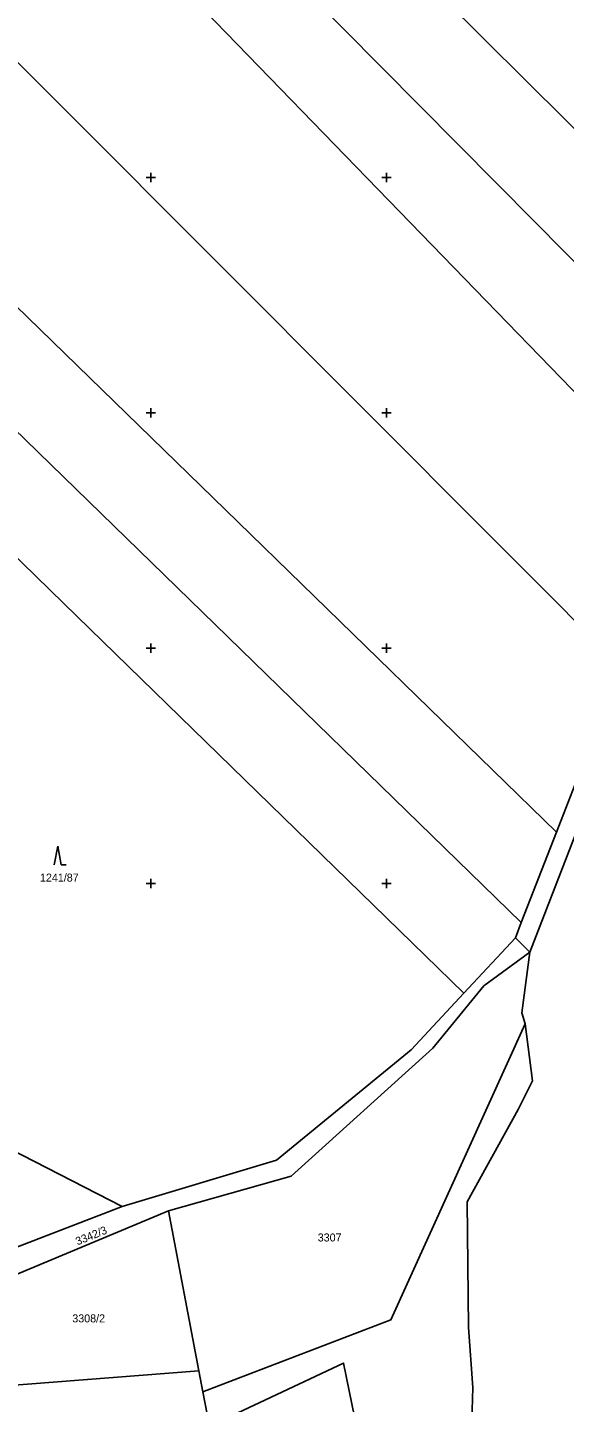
# Model space of a CAD drawing. Extents: x -776734 to -748832, y -1118122 to -976986.
# Drawn here: x -751526.2 to -751412.2, y -1115510.2 to -1115218.2 of the extents above; entities that cross this region are included whole.
import ezdxf

# ---------------------------------------------------------------- set-up
doc = ezdxf.new("R2010")
doc.units = 0
for name, color, linetype in [('KM_Hranice obce', 7, 'Continuous'), ('KM_Hranice parcel', 7, 'Continuous'), ('KM_Parcelní čísla', 7, 'Continuous'), ('KM_Značky kultur', 7, 'Continuous'), ('Level 61 Křížky', 7, 'Continuous')]:
    doc.layers.add(name, color=color, linetype=linetype)

msp = doc.modelspace()

# ---------------------------------------------------------------- linework, layer by layer
at = {"layer": 'KM_Hranice obce'}
for p, q in [((-751433.56, -1115423.29), (-751422.64, -1115411.55)), ((-751433.56, -1115423.29), (-751422.64, -1115411.55)), ((-751422.64, -1115411.55), (-751419.54, -1115414.55)), ((-751422.64, -1115411.55), (-751419.54, -1115414.55)), ((-751444.76, -1115435.32), (-751433.56, -1115423.29)), ((-751444.76, -1115435.32), (-751433.56, -1115423.29)), ((-751551.33, -1115445.41), (-751506.08, -1115468.61)), ((-751551.33, -1115445.41), (-751506.08, -1115468.61))]:
    msp.add_line(p, q, dxfattribs=at)
for points in [[(-751419.54, -1115414.55), (-751407.22, -1115382.79), (-751394.04, -1115360.16), (-751377.4, -1115333.92), (-751362.51, -1115309.43)], [(-751419.54, -1115414.55), (-751407.22, -1115382.79), (-751394.04, -1115360.16), (-751377.4, -1115333.92), (-751362.51, -1115309.43)], [(-751506.08, -1115468.61), (-751473.36, -1115458.73), (-751444.76, -1115435.32)], [(-751506.08, -1115468.61), (-751473.36, -1115458.73), (-751444.76, -1115435.32)]]:
    msp.add_lwpolyline(points, dxfattribs=at)
at = {"layer": 'KM_Hranice parcel'}
for p, q in [((-751421.37, -1115408.28), (-751413.91, -1115389.05)), ((-751422.64, -1115411.55), (-751421.37, -1115408.28)), ((-751506.08, -1115468.61), (-751541.61, -1115482.29)), ((-751533.42, -1115485.03), (-751496.3, -1115469.51)), ((-751496.3, -1115469.51), (-751489.8, -1115503.52)), ((-751489.8, -1115503.52), (-751532.66, -1115506.86)), ((-751489.8, -1115503.52), (-751488.95, -1115507.97)), ((-751488.95, -1115507.97), (-751487.59, -1115515.27))]:
    msp.add_line(p, q, dxfattribs=at)
for points in [[(-751356.99, -1115292.44), (-751403.05, -1115246.66), (-751490.29, -1115159.94), (-751549.32, -1115101.27), (-751621.58, -1115029.44)], [(-751368.11, -1115310.4), (-751418.59, -1115259.37), (-751499.72, -1115177.37), (-751558.64, -1115117.82), (-751627.48, -1115048.25)], [(-751378.65, -1115327.98), (-751433.41, -1115271.49), (-751504.7, -1115197.94), (-751567.36, -1115133.3), (-751632.94, -1115065.66)], [(-751396.88, -1115357.36), (-751455.66, -1115298.4), (-751517.85, -1115236.02), (-751585.93, -1115167.72), (-751646.49, -1115106.97)], [(-751661.35, -1115148.11), (-751601.74, -1115206.16), (-751534.09, -1115272.02), (-751481.49, -1115323.24), (-751413.91, -1115389.05)], [(-751669.82, -1115166.34), (-751607.26, -1115227.27), (-751542.69, -1115290.14), (-751499.9, -1115331.82), (-751421.37, -1115408.28)], [(-751433.56, -1115423.29), (-751518.5, -1115340.49), (-751551.38, -1115308.44), (-751612.82, -1115248.55), (-751674.84, -1115188.09)], [(-751413.91, -1115389.05), (-751409.46, -1115377.6), (-751396.88, -1115357.36)], [(-751419.54, -1115414.55), (-751429.36, -1115421.75), (-751440.14, -1115434.99), (-751470.24, -1115462.13), (-751496.3, -1115469.51)], [(-751419.54, -1115414.55), (-751421.24, -1115427.49), (-751420.57, -1115429.77)], [(-751420.57, -1115429.77), (-751449.07, -1115492.65), (-751488.95, -1115507.97)], [(-751420.57, -1115429.77), (-751418.99, -1115441.92), (-751422.05, -1115448), (-751432.89, -1115467.63), (-751432.55, -1115494.28), (-751431.63, -1115507.06), (-751432.5, -1115535.9), (-751421.13, -1115580.83), (-751423.47, -1115608.79)], [(-751487.59, -1115515.27), (-751459.11, -1115501.84), (-751452, -1115536.75), (-751443.8, -1115568.66)]]:
    msp.add_lwpolyline(points, dxfattribs=at)
at = {"layer": 'KM_Značky kultur'}
for p, q in [((-751519.77, -1115392.03), (-751520.52, -1115396.03)), ((-751519.02, -1115396.03), (-751519.77, -1115392.03)), ((-751519.02, -1115396.03), (-751518.024, -1115396.03))]:
    msp.add_line(p, q, dxfattribs=at)
at = {"layer": 'Level 61 Křížky'}
for p, q in [((-751501, -1115250), (-751499, -1115250)), ((-751500, -1115250), (-751500, -1115249)), ((-751500, -1115251), (-751500, -1115250)), ((-751451, -1115250), (-751449, -1115250)), ((-751450, -1115250), (-751450, -1115249)), ((-751450, -1115251), (-751450, -1115250)), ((-751501, -1115300), (-751499, -1115300)), ((-751500, -1115300), (-751500, -1115299)), ((-751500, -1115301), (-751500, -1115300)), ((-751451, -1115300), (-751449, -1115300)), ((-751450, -1115300), (-751450, -1115299)), ((-751450, -1115301), (-751450, -1115300)), ((-751501, -1115350), (-751499, -1115350)), ((-751500, -1115350), (-751500, -1115349)), ((-751500, -1115351), (-751500, -1115350)), ((-751451, -1115350), (-751449, -1115350)), ((-751450, -1115350), (-751450, -1115349)), ((-751450, -1115351), (-751450, -1115350)), ((-751501, -1115400), (-751499, -1115400)), ((-751500, -1115400), (-751500, -1115399)), ((-751500, -1115401), (-751500, -1115400)), ((-751451, -1115400), (-751449, -1115400)), ((-751450, -1115400), (-751450, -1115399)), ((-751450, -1115401), (-751450, -1115400))]:
    msp.add_line(p, q, dxfattribs=at)

# ---------------------------------------------------------------- texts
at = {"layer": 'KM_Parcelní čísla'}
for s, p in [('1241/87', (-751523.55, -1115399.58)), ('3307', (-751464.59, -1115476.02)), ('3308/2', (-751516.687, -1115493.21))]:
    msp.add_text(s, height=1.7, dxfattribs=at).set_placement(p)
msp.add_text('3342/3', height=1.7, rotation=21.999997, dxfattribs=at).set_placement((-751515.581, -1115476.868))

doc.saveas('drawing.dxf')
